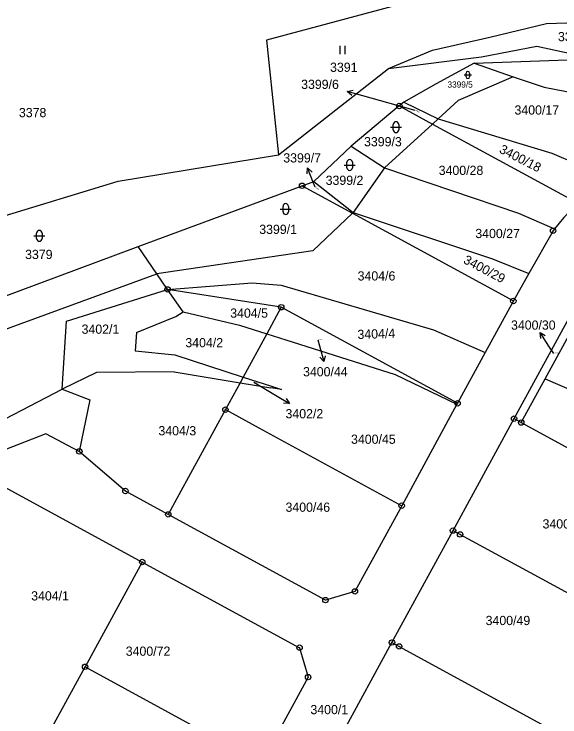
# Model space of a CAD drawing. Extents: x -593183 to -588034, y -1130415 to -1124994.
# Drawn here: x -592522.3 to -592421.7, y -1128677.9 to -1128548.3 of the extents above; entities that cross this region are included whole.
import ezdxf

# ---------------------------------------------------------------- set-up
doc = ezdxf.new("R2010")
doc.units = 0
for name, color, linetype in [('Vrstva 1', 7, 'Continuous'), ('Vrstva 16', 7, 'Continuous'), ('Vrstva 18', 7, 'Continuous'), ('Vrstva 24', 7, 'Continuous'), ('Vrstva 25', 7, 'Continuous')]:
    doc.layers.add(name, color=color, linetype=linetype)

msp = doc.modelspace()

# ---------------------------------------------------------------- linework, layer by layer
at = {"layer": 'Vrstva 1'}
for p, q in [((-592444.93, -1128544.83), (-592475.73, -1128553.1)), ((-592424.17, -1128550.07), (-592411.54, -1128549.64)), ((-592434.59, -1128552.58), (-592424.17, -1128550.07)), ((-592445.18, -1128554.94), (-592434.59, -1128552.58)), ((-592475.73, -1128553.1), (-592473.56, -1128574.25)), ((-592453.26, -1128558.33), (-592445.18, -1128554.94)), ((-592436.12, -1128556.2), (-592425.92, -1128554.2)), ((-592425.92, -1128554.2), (-592415.29, -1128556.59)), ((-592453.26, -1128558.33), (-592436.12, -1128556.2)), ((-592437.49, -1128557.37), (-592444.47, -1128561.15)), ((-592437.49, -1128557.37), (-592415.29, -1128556.59)), ((-592437.49, -1128557.37), (-592430.27, -1128559.85)), ((-592473.56, -1128574.25), (-592453.26, -1128558.33)), ((-592430.27, -1128559.85), (-592440.42, -1128564.24)), ((-592430.27, -1128559.85), (-592424.58, -1128561.81)), ((-592444.47, -1128561.15), (-592450.44, -1128564.56)), ((-592424.58, -1128561.81), (-592411.88, -1128564.28)), ((-592440.42, -1128564.24), (-592444.1, -1128567.6)), ((-592451.28, -1128565.25), (-592460.18, -1128572.66)), ((-592450.44, -1128564.56), (-592451.28, -1128565.25)), ((-592451.28, -1128565.25), (-592445.18, -1128568.58)), ((-592450.44, -1128564.56), (-592444.1, -1128567.6)), ((-592444.1, -1128567.6), (-592445.18, -1128568.58)), ((-592444.1, -1128567.6), (-592423.18, -1128573.94)), ((-592445.18, -1128568.58), (-592453.98, -1128576.63)), ((-592445.18, -1128568.58), (-592418.41, -1128583.17)), ((-592460.18, -1128572.66), (-592467.04, -1128579.17)), ((-592460.18, -1128572.66), (-592453.98, -1128576.63)), ((-592503.1, -1128579.13), (-592473.56, -1128574.25)), ((-592423.18, -1128573.94), (-592412.12, -1128578.72)), ((-592453.98, -1128576.63), (-592459.77, -1128584.91)), ((-592453.98, -1128576.63), (-592429.3, -1128585)), ((-592540.86, -1128590.59), (-592503.1, -1128579.13)), ((-592469.2, -1128579.97), (-592467.04, -1128579.17)), ((-592467.04, -1128579.17), (-592459.77, -1128584.91)), ((-592499.4, -1128591.19), (-592469.2, -1128579.97)), ((-592469.2, -1128579.97), (-592459.91, -1128585.04)), ((-592459.91, -1128585.04), (-592467.21, -1128591.97)), ((-592459.77, -1128584.91), (-592459.91, -1128585.04)), ((-592459.91, -1128585.04), (-592430.26, -1128601.2)), ((-592459.77, -1128584.91), (-592434.12, -1128593.44)), ((-592429.3, -1128585), (-592422.66, -1128587.9)), ((-592536.21, -1128604.86), (-592499.4, -1128591.19)), ((-592495.94, -1128596.23), (-592499.4, -1128591.19)), ((-592467.21, -1128591.97), (-592495.94, -1128596.23)), ((-592434.12, -1128593.44), (-592427.41, -1128596.16)), ((-592534.34, -1128610.21), (-592495.94, -1128596.23)), ((-592493.99, -1128599.07), (-592495.94, -1128596.23)), ((-592427.41, -1128596.16), (-592430.26, -1128601.2)), ((-592493.99, -1128599.07), (-592478.38, -1128597.86)), ((-592478.38, -1128597.86), (-592473.08, -1128598.28)), ((-592512.6, -1128604.9), (-592493.99, -1128599.07)), ((-592473.04, -1128602.36), (-592493.99, -1128599.07)), ((-592491.14, -1128603.22), (-592493.99, -1128599.07)), ((-592473.08, -1128598.28), (-592469.46, -1128599.34)), ((-592469.46, -1128599.34), (-592444.98, -1128606.5)), ((-592430.26, -1128601.2), (-592435.44, -1128610.69)), ((-592473.04, -1128602.36), (-592475.72, -1128607.27)), ((-592440.55, -1128620.07), (-592473.04, -1128602.36)), ((-592430.13, -1128622.9), (-592418.89, -1128602.27)), ((-592424.41, -1128615.53), (-592417.57, -1128602.99)), ((-592499.7, -1128607.03), (-592492.46, -1128604.09)), ((-592492.46, -1128604.09), (-592491.14, -1128603.22)), ((-592491.14, -1128603.22), (-592480.73, -1128605.67)), ((-592513.44, -1128617.49), (-592512.6, -1128604.9)), ((-592480.73, -1128605.67), (-592475.72, -1128607.27)), ((-592499.7, -1128607.03), (-592499.96, -1128610.38)), ((-592444.98, -1128606.5), (-592435.44, -1128610.69)), ((-592475.72, -1128607.27), (-592480.06, -1128615.23)), ((-592475.72, -1128607.27), (-592472.22, -1128608.37)), ((-592472.22, -1128608.37), (-592452.06, -1128614.77)), ((-592499.96, -1128610.38), (-592492.67, -1128611.11)), ((-592435.44, -1128610.69), (-592440.55, -1128620.07)), ((-592492.67, -1128611.11), (-592480.06, -1128615.23)), ((-592507.1, -1128614.37), (-592513.44, -1128617.49)), ((-592492.76, -1128614.25), (-592507.1, -1128614.37)), ((-592492.76, -1128614.25), (-592480.63, -1128616.28)), ((-592452.06, -1128614.77), (-592440.65, -1128620.25)), ((-592480.06, -1128615.23), (-592480.63, -1128616.28)), ((-592480.06, -1128615.23), (-592474.84, -1128616.93)), ((-592428.82, -1128623.62), (-592424.41, -1128615.53)), ((-592424.41, -1128615.53), (-592417.17, -1128618.7)), ((-592480.63, -1128616.28), (-592483.33, -1128621.24)), ((-592480.63, -1128616.28), (-592474.93, -1128617.22)), ((-592472.96, -1128617.55), (-592474.93, -1128617.22)), ((-592474.84, -1128616.93), (-592472.96, -1128617.55)), ((-592563.64, -1128643.64), (-592513.44, -1128617.49)), ((-592513.44, -1128617.49), (-592508.32, -1128619.43)), ((-592508.32, -1128619.43), (-592510.25, -1128628.95)), ((-592483.33, -1128621.24), (-592491.88, -1128636.92)), ((-592483.33, -1128621.24), (-592477.19, -1128624.6)), ((-592440.65, -1128620.25), (-592450.84, -1128638.95)), ((-592440.55, -1128620.07), (-592440.65, -1128620.25)), ((-592441.38, -1128643.54), (-592430.13, -1128622.9)), ((-592430.13, -1128622.9), (-592428.82, -1128623.62)), ((-592428.82, -1128623.62), (-592398.97, -1128639.9)), ((-592477.19, -1128624.6), (-592450.84, -1128638.95)), ((-592516.43, -1128625.68), (-592525.16, -1128629.06)), ((-592510.25, -1128628.95), (-592516.43, -1128625.68)), ((-592491.88, -1128636.92), (-592493.86, -1128640.55)), ((-592450.84, -1128638.95), (-592459.46, -1128654.75)), ((-592464.89, -1128656.35), (-592493.86, -1128640.55)), ((-592452.63, -1128664.17), (-592441.38, -1128643.54)), ((-592441.38, -1128643.54), (-592440.07, -1128644.25)), ((-592440.07, -1128644.25), (-592410.22, -1128660.53)), ((-592498.65, -1128649.33), (-592509.18, -1128668.65)), ((-592459.46, -1128654.75), (-592464.89, -1128656.35)), ((-592463.89, -1128684.8), (-592452.63, -1128664.17)), ((-592452.63, -1128664.17), (-592451.32, -1128664.89)), ((-592451.32, -1128664.89), (-592421.47, -1128681.16)), ((-592516.11, -1128681.35), (-592509.18, -1128668.65)), ((-592509.18, -1128668.65), (-592476.68, -1128686.37))]:
    msp.add_line(p, q, dxfattribs=at)
for points in [[(-592418.41, -1128583.17), (-592420.98, -1128585.79), (-592422.66, -1128587.9)], [(-592422.66, -1128587.9), (-592422.93, -1128588.25), (-592427.41, -1128596.16)], [(-592493.86, -1128640.55), (-592501.76, -1128636.24), (-592510.25, -1128628.95)], [(-592536.39, -1128635.14), (-592524.76, -1128635.09), (-592498.65, -1128649.33)], [(-592498.65, -1128649.33), (-592469.67, -1128665.13), (-592468.08, -1128670.56), (-592476.68, -1128686.37)]]:
    msp.add_lwpolyline(points, dxfattribs=at)
at = {"layer": 'Vrstva 16'}
for p, q in [((-592448.34, -1128566.06), (-592457.99, -1128563.37)), ((-592466.81, -1128580.23), (-592467.1, -1128579.48)), ((-592466.28, -1128608.39), (-592465.97, -1128609.5)), ((-592422.83, -1128610.87), (-592423.71, -1128609.52)), ((-592478.1, -1128616.2), (-592474.08, -1128618.59))]:
    msp.add_line(p, q, dxfattribs=at)
at = {"layer": 'Vrstva 24'}
for centre, radius in [((-592451.28, -1128565.25), 0.5), ((-592451.28, -1128565.25), 0.0327), ((-592469.2, -1128579.97), 0.5), ((-592469.2, -1128579.97), 0.0327), ((-592422.93, -1128588.25), 0.5), ((-592422.93, -1128588.25), 0.0327), ((-592493.99, -1128599.07), 0.5), ((-592493.99, -1128599.07), 0.0327), ((-592473.04, -1128602.36), 0.5), ((-592430.26, -1128601.2), 0.5), ((-592430.26, -1128601.2), 0.0327), ((-592473.04, -1128602.36), 0.0327), ((-592440.55, -1128620.07), 0.5), ((-592440.55, -1128620.07), 0.0327), ((-592483.33, -1128621.24), 0.5), ((-592483.33, -1128621.24), 0.0327), ((-592430.13, -1128622.9), 0.5), ((-592430.13, -1128622.9), 0.0327), ((-592428.82, -1128623.62), 0.5), ((-592428.82, -1128623.62), 0.0327), ((-592510.25, -1128628.95), 0.5), ((-592510.25, -1128628.95), 0.0327), ((-592501.76, -1128636.24), 0.5), ((-592501.76, -1128636.24), 0.0327), ((-592450.84, -1128638.95), 0.5), ((-592450.84, -1128638.95), 0.0327), ((-592493.86, -1128640.55), 0.5), ((-592493.86, -1128640.55), 0.0327), ((-592441.38, -1128643.54), 0.5), ((-592441.38, -1128643.54), 0.0327), ((-592440.07, -1128644.25), 0.5), ((-592440.07, -1128644.25), 0.0327), ((-592498.65, -1128649.33), 0.5), ((-592498.65, -1128649.33), 0.0327), ((-592459.46, -1128654.75), 0.5), ((-592459.46, -1128654.75), 0.0327), ((-592464.89, -1128656.35), 0.5), ((-592464.89, -1128656.35), 0.0327), ((-592452.63, -1128664.17), 0.5), ((-592469.67, -1128665.13), 0.5), ((-592469.67, -1128665.13), 0.0327), ((-592452.63, -1128664.17), 0.0327), ((-592451.32, -1128664.89), 0.5), ((-592451.32, -1128664.89), 0.0327), ((-592509.18, -1128668.65), 0.5), ((-592509.18, -1128668.65), 0.0327), ((-592468.08, -1128670.56), 0.5), ((-592468.08, -1128670.56), 0.0327)]:
    msp.add_circle(centre, radius, dxfattribs=at)
at = {"layer": 'Vrstva 25'}
for p, q in [((-592462.27, -1128554.19), (-592462.27, -1128555.69)), ((-592461.24, -1128555.69), (-592461.24, -1128554.19)), ((-592439.32, -1128559.53), (-592437.98, -1128559.53)), ((-592438.98, -1128559.86), (-592438.98, -1128559.2)), ((-592438.32, -1128559.2), (-592438.32, -1128559.86)), ((-592457.99, -1128563.37), (-592460.88, -1128562.57)), ((-592452.89, -1128569.16), (-592450.89, -1128569.16)), ((-592452.39, -1128569.66), (-592452.39, -1128568.66)), ((-592451.39, -1128568.66), (-592451.39, -1128569.66)), ((-592460.92, -1128576.64), (-592460.92, -1128575.64)), ((-592459.92, -1128575.64), (-592459.92, -1128576.64)), ((-592467.1, -1128579.48), (-592468.18, -1128576.68)), ((-592461.42, -1128576.14), (-592459.42, -1128576.14)), ((-592473.21, -1128584.26), (-592471.21, -1128584.26)), ((-592472.71, -1128584.76), (-592472.71, -1128583.76)), ((-592471.71, -1128583.76), (-592471.71, -1128584.76)), ((-592518.12, -1128589.69), (-592518.12, -1128588.69)), ((-592517.12, -1128588.69), (-592517.12, -1128589.69)), ((-592518.62, -1128589.19), (-592516.62, -1128589.19)), ((-592423.71, -1128609.52), (-592425.34, -1128607)), ((-592465.97, -1128609.5), (-592465.17, -1128612.39)), ((-592474.08, -1128618.59), (-592471.5, -1128620.13))]:
    msp.add_line(p, q, dxfattribs=at)
for points in [[(-592460.05, -1128563.32), (-592460.88, -1128562.57), (-592459.78, -1128562.35)], [(-592468.29, -1128577.79), (-592468.18, -1128576.68), (-592467.35, -1128577.43)], [(-592425.22, -1128608.11), (-592425.34, -1128607), (-592424.38, -1128607.57)], [(-592464.95, -1128611.29), (-592465.17, -1128612.39), (-592465.92, -1128611.56)], [(-592472.11, -1128619.18), (-592471.5, -1128620.13), (-592472.62, -1128620.04)]]:
    msp.add_lwpolyline(points, dxfattribs=at)
for centre, radius, start, end in [((-592438.65, -1128559.2), 0.335, 90, 180), ((-592438.65, -1128559.2), 0.335, 0, 90), ((-592438.65, -1128559.86), 0.335, 180, 270), ((-592438.65, -1128559.86), 0.335, 270, 0), ((-592451.89, -1128568.66), 0.5, 90, 180), ((-592451.89, -1128568.66), 0.5, 0, 90), ((-592451.89, -1128569.66), 0.5, 180, 270), ((-592451.89, -1128569.66), 0.5, 270, 0), ((-592460.42, -1128575.64), 0.5, 90, 180), ((-592460.42, -1128575.64), 0.5, 0, 90), ((-592460.42, -1128576.64), 0.5, 180, 270), ((-592460.42, -1128576.64), 0.5, 270, 0), ((-592472.21, -1128583.76), 0.5, 90, 180), ((-592472.21, -1128583.76), 0.5, 0, 90), ((-592472.21, -1128584.76), 0.5, 180, 270), ((-592472.21, -1128584.76), 0.5, 270, 0), ((-592517.62, -1128588.69), 0.5, 90, 180), ((-592517.62, -1128588.69), 0.5, 0, 90), ((-592517.62, -1128589.69), 0.5, 180, 270), ((-592517.62, -1128589.69), 0.5, 270, 0)]:
    msp.add_arc(centre, radius, start, end, dxfattribs=at)

# ---------------------------------------------------------------- texts
at = {"layer": 'Vrstva 16'}
for s, p in [('3399/6', (-592469.37, -1128562.11)), ('3399/7', (-592472.66, -1128575.67)), ('3400/30', (-592430.69, -1128606.5)), ('3400/44', (-592469.02, -1128615.1)), ('3402/2', (-592472.25, -1128622.84))]:
    msp.add_text(s, height=1.7, dxfattribs=at).set_placement(p)
at = {"layer": 'Vrstva 18'}
for s, height, p in [('3392/1', 1.7, (-592422.04, -1128553.31)), ('3391', 1.7, (-592464.04, -1128558.96)), ('3399/5', 1.14, (-592442.4, -1128561.87)), ('3378', 1.7, (-592521.38, -1128567.32)), ('3400/17', 1.7, (-592430.05, -1128566.84)), ('3399/3', 1.7, (-592457.78, -1128572.69)), ('3400/28', 1.7, (-592444.02, -1128577.97)), ('3399/2', 1.7, (-592464.85, -1128579.8)), ('3399/1', 1.7, (-592477.09, -1128588.85)), ('3400/27', 1.7, (-592437.27, -1128589.61)), ('3379', 1.7, (-592520.24, -1128593.47)), ('3404/6', 1.7, (-592458.96, -1128597.43)), ('3404/5', 1.7, (-592482.44, -1128604.29)), ('3402/1', 1.7, (-592509.83, -1128607.25)), ('3404/2', 1.7, (-592490.71, -1128609.74)), ('3400/44', 0.2, (-592466.28, -1128608.39)), ('3400/30', 0.2, (-592422.83, -1128610.87)), ('3404/3', 1.7, (-592495.67, -1128625.98)), ('3400/45', 1.7, (-592460.17, -1128627.54)), ('3400/46', 1.7, (-592472.25, -1128640.07)), ('3400/48', 1.7, (-592424.88, -1128643.15)), ('3404/1', 1.7, (-592519.12, -1128656.42)), ('3400/49', 1.7, (-592435.37, -1128660.96)), ('3400/72', 1.7, (-592501.69, -1128666.62)), ('3400/1', 1.7, (-592467.66, -1128677.39))]:
    msp.add_text(s, height=height, dxfattribs=at).set_placement(p)
for s, height, rotation, p in [('3399/6', 0.2, 328.0791, (-592448.34, -1128566.06)), ('3400/18', 1.7, 332.796, (-592433.01, -1128573.77)), ('3399/7', 0.2, 318.3018, (-592466.81, -1128580.23)), ('3400/29', 1.7, 332.2589, (-592439.61, -1128594.15)), ('3404/4', 1.7, 2.0014, (-592458.96, -1128608.23)), ('3402/2', 0.2, 337.0362, (-592478.1, -1128616.2))]:
    msp.add_text(s, height=height, rotation=rotation, dxfattribs=at).set_placement(p)

doc.saveas('drawing.dxf')
